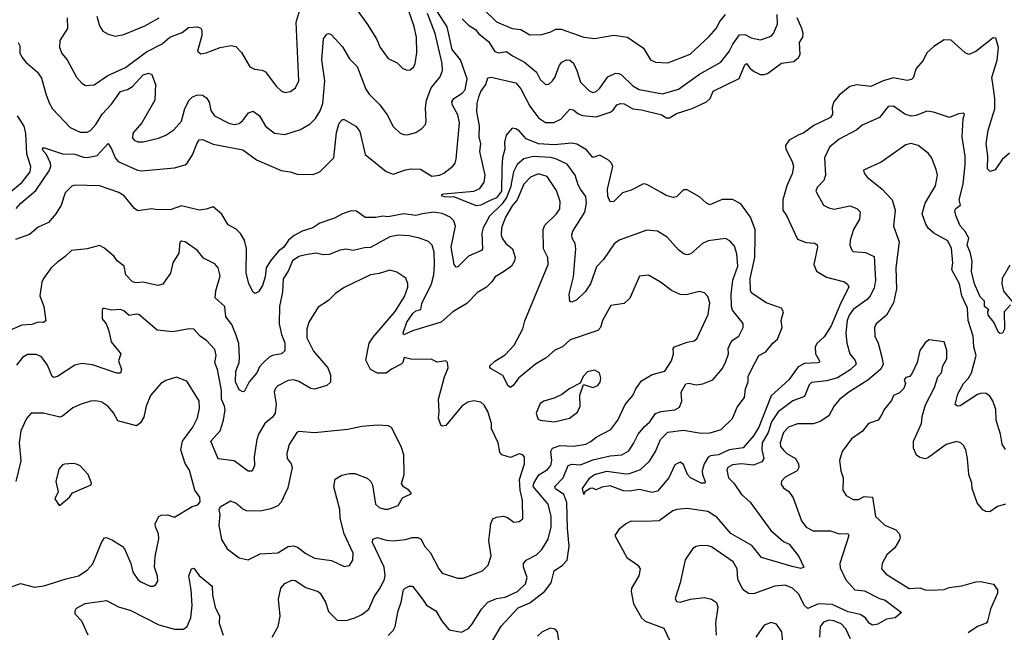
# Model space of a CAD drawing. Extents: x 1690054 to 1842981, y 782881 to 914114.
# Tile 443 of 656: x 1784779 to 1790408, y 798722 to 802225. Entities that reach past the tile are written whole.
import ezdxf

# ---------------------------------------------------------------- set-up
doc = ezdxf.new("R2010")
doc.units = 0

msp = doc.modelspace()

# ---------------------------------------------------------------- linework, layer by layer
at = {"layer": '0CON10XD'}
for points in [[(1785051.2, 802235), (1785052.1, 802175), (1785008.5, 802105), (1785007.5, 802065), (1785020.9, 802030.9), (1785051.4, 801995), (1785105, 801896), (1785135, 801860.8), (1785155, 801848.1), (1785205, 801851.9), (1785282.9, 801905), (1785385, 801951.3), (1785505, 802041.8), (1785593.4, 802086.6), (1785637.8, 802125), (1785708.6, 802151.4), (1785745, 802180), (1785795, 802184.6), (1785815, 802175.4), (1785820, 802165), (1785821.2, 802135), (1785796.2, 802045), (1785815, 802028.8), (1785845, 802034.4), (1785925, 802065.5), (1785987.7, 802077.7), (1786015, 802072), (1786047.1, 802037.1), (1786094.4, 801954.4), (1786121.1, 801941.1), (1786165, 801935.6), (1786185, 801925.7), (1786245, 801844.2), (1786275, 801817.5), (1786295, 801809.2), (1786326.8, 801813.2), (1786356, 801835), (1786374.4, 801875.6), (1786359.8, 802210.2), (1786394.2, 802325.8)], [(1786665, 802342), (1786768.1, 802198.1), (1786818.6, 802115), (1786840, 802065), (1786885, 802002.5), (1786938, 801978), (1786968.8, 801945), (1786995, 801935.8), (1787011.7, 801938.3), (1787032, 801955), (1787040.8, 801975), (1787050, 802035), (1787047.2, 802125), (1787033.8, 802185), (1786982.3, 802335)], [(1787353.7, 802363.7), (1787505, 802212.1), (1787595, 802174), (1787645, 802168), (1787695, 802137.9), (1787765, 802139.5), (1787815.3, 802154.7), (1787845, 802169.6), (1787875, 802170.7), (1788005, 802125.5), (1788065, 802117.1), (1788175.4, 802135.4), (1788253.3, 802125), (1788345, 802061.1), (1788384.7, 801994.7), (1788415, 801981.1), (1788485, 801978.5), (1788611.9, 802028.1), (1788721.2, 802128.8), (1788760.4, 802175), (1788781.5, 802215), (1788814.5, 802255)], [(1784759.5, 801145), (1784785.6, 801175), (1784871.3, 801248.7), (1784948.8, 801361.2), (1784956.9, 801385), (1784955.9, 801405), (1784933.5, 801453.5), (1784912.9, 801475), (1784910, 801485), (1784915, 801493.3), (1785025, 801457.8), (1785095.2, 801455.2), (1785145, 801437.7), (1785165, 801437.3), (1785221.5, 801448.5), (1785285, 801516.2), (1785305, 801487.1), (1785325.7, 801435.7), (1785343.2, 801413.2), (1785453.5, 801363.5), (1785475, 801360.3), (1785665, 801377.3), (1785725, 801394.5), (1785737.8, 801405), (1785767.3, 801452.7), (1785791.5, 801515), (1785805, 801538), (1785825, 801540.6), (1785885, 801513.5), (1786055, 801481.1), (1786132.9, 801422.9), (1786275, 801362.7), (1786325, 801355.6), (1786365, 801341.8), (1786455, 801339.4), (1786495, 801355.5), (1786576.2, 801435), (1786589.6, 801580.4), (1786606.1, 801633.9), (1786625, 801654), (1786635, 801654), (1786702, 801615), (1786724.3, 801585), (1786755, 801453.5), (1786875, 801356.4), (1786915, 801341.2), (1786985, 801366.9), (1787018.3, 801371.7), (1787070.6, 801370.6), (1787135, 801330), (1787180, 801335), (1787205, 801346.4), (1787255, 801387.1), (1787268.5, 801405), (1787275, 801427.5), (1787293.8, 801635), (1787285, 801680.8), (1787254.5, 801735), (1787249.5, 801755), (1787261.1, 801775), (1787309.5, 801805), (1787326.8, 801823.2), (1787336.7, 801886.7), (1787298.8, 801995), (1787252, 802055), (1787223.4, 802183.4), (1787164, 802275)], [(1784770.6, 802095), (1784781.1, 802075), (1784780.4, 802035), (1784791, 802011), (1784815, 801981.1), (1784880.8, 801925), (1784905, 801891.2), (1784930.8, 801795), (1784949.2, 801745), (1784967.8, 801715), (1785067.5, 801607.5), (1785125, 801581.8), (1785165, 801581.5), (1785185, 801590.6), (1785215, 801624.5), (1785250.8, 801685), (1785305, 801742.5), (1785355.3, 801814.7), (1785395, 801825.3), (1785425, 801841.8), (1785485, 801909.4), (1785515, 801918.6), (1785535, 801912), (1785556.4, 801855), (1785551.1, 801765), (1785478.5, 801635), (1785426.5, 801575), (1785425, 801547.5), (1785434.2, 801535), (1785455, 801525.7), (1785485, 801525.7), (1785572.7, 801547.3), (1785615.5, 801564.5), (1785660, 801595), (1785704.7, 801645.3), (1785723.5, 801716.5), (1785748.9, 801765), (1785766.9, 801783.1), (1785795.8, 801794.2), (1785825, 801792.8), (1785848.1, 801778.1), (1785863.2, 801753.2), (1785873, 801705), (1785893.9, 801675), (1785975, 801632.5), (1786005, 801625.5), (1786035, 801631.1), (1786055, 801648.1), (1786087.6, 801692.4), (1786115, 801701.9), (1786150, 801675), (1786185.6, 801615), (1786236.2, 801576.2), (1786295, 801567.5), (1786385, 801597.1), (1786440.7, 801629.3), (1786470.2, 801659.8), (1786496.7, 801703.3), (1786513.2, 801745), (1786523.7, 801875), (1786506.2, 801995), (1786517.1, 802115), (1786535, 802141.2), (1786545, 802146.2), (1786560.3, 802140.3), (1786625, 802068.6), (1786665, 802000.6), (1786707.8, 801957.8), (1786758.3, 801828.3), (1786778, 801798), (1786838.8, 801738.8), (1786879.9, 801679.9), (1786914.1, 801614.1), (1786955, 801575.7), (1786975, 801567.8), (1786995, 801566.7), (1787045, 801579.4), (1787077.9, 801602.1), (1787098.5, 801625), (1787103.2, 801645), (1787098.6, 801718.6), (1787104.8, 801765.2), (1787131.5, 801835), (1787182.9, 801897.1), (1787196.9, 801935), (1787194.7, 801975), (1787154.7, 802145.3), (1787110.3, 802259.7)], [(1787309.3, 802229.3), (1787345, 802192.5), (1787385, 802169.2), (1787405, 802144.6), (1787460.1, 802100.1), (1787495, 802043.2), (1787515.8, 802035.8), (1787563.3, 802043.3), (1787597.6, 802017.6), (1787665, 801982.7), (1787733.1, 801925), (1787755, 801883.3), (1787785, 801853.3), (1787805, 801856.2), (1787825, 801874.2), (1787839.5, 801895), (1787864.7, 801965.3), (1787878.6, 801981.4), (1787905, 801994.4), (1787925, 801993.1), (1787945, 801975.6), (1787965.3, 801935), (1787985, 801867.5), (1788035, 801818.1), (1788055, 801807.5), (1788075, 801814.2), (1788095, 801832.5), (1788141.9, 801898.1), (1788185, 801918.1), (1788205, 801917.8), (1788220.2, 801910.2), (1788285, 801847.1), (1788320, 801825), (1788455, 801801.6), (1788545, 801826.8), (1788665, 801913.2), (1788787.9, 801982.1), (1788835, 802042.2), (1788855.3, 802085), (1788895, 802137.9), (1788925, 802139.1), (1788961.2, 802121.2), (1789015, 802110), (1789075, 802130.9), (1789089.1, 802145), (1789111.2, 802198.8), (1789108.8, 802255)], [(1785220, 802245), (1785235, 802188.8), (1785255, 802160), (1785285, 802142), (1785325, 802131.4), (1785375, 802140.6), (1785495, 802188.9), (1785577.1, 802235)], [(1787873.9, 801656.1), (1787925, 801713.5), (1787945, 801710), (1787969.2, 801689.2), (1787996.2, 801676.2), (1788075, 801670), (1788155, 801695.3), (1788171.8, 801708.2), (1788192.3, 801737.7), (1788215, 801745.3), (1788235, 801743.4), (1788285, 801714.7), (1788335, 801709.5), (1788451.1, 801681.1), (1788475, 801662.8), (1788495, 801662.6), (1788535, 801688.7), (1788624, 801716), (1788705.6, 801755), (1788726.5, 801775), (1788744.7, 801815.3), (1788892.1, 801887.9), (1788925, 801966.7), (1788935, 801974.2), (1788955.3, 801945.3), (1788977.7, 801927.7), (1789011.7, 801911.7), (1789035, 801910.9), (1789055, 801917.5), (1789135, 801976.4), (1789205, 801985.4), (1789232.2, 802007.8), (1789240.9, 802025), (1789237.8, 802095), (1789255.8, 802124.2), (1789257.5, 802145), (1789250.8, 802175), (1789223.7, 802235)], [(1790438.5, 801461.5), (1790395.5, 801424.5), (1790355, 801366.2), (1790326.4, 801356.4), (1790312.5, 801372.5), (1790313.5, 801446.5), (1790303.8, 801515), (1790315, 801593.3), (1790354.7, 801715), (1790354, 801775), (1790341.7, 801858.3), (1790336.1, 801895), (1790366.6, 801993.4), (1790375.6, 802065), (1790358.8, 802118.8), (1790345, 802120), (1790245, 802043.1), (1790205, 802025.7), (1790185, 802035.6), (1790105, 802106.9), (1790065, 802109.1), (1790005, 802070.6), (1789965.8, 802035), (1789945, 801991.2), (1789904, 801946), (1789887.5, 801892.5), (1789878.2, 801881.8), (1789852.7, 801877.3), (1789775, 801891.6), (1789715, 801875.3), (1789645, 801842.3), (1789565, 801852.7), (1789525, 801841.9), (1789465, 801793.3), (1789433.9, 801755), (1789423.8, 801725), (1789426.4, 801685), (1789414.7, 801665.3), (1789319.4, 801620.6), (1789262.3, 801577.7), (1789228.8, 801565), (1789178, 801535), (1789158, 801505), (1789159.2, 801485), (1789195, 801413.8), (1789202.2, 801385), (1789195, 801343.3), (1789164.6, 801275.4), (1789142.5, 801195), (1789142.5, 801135), (1789163.3, 801105), (1789225, 800970.4), (1789275, 800951.5), (1789325, 800947.7), (1789337.9, 800937.9), (1789340, 800925), (1789319.3, 800825), (1789335, 800786.4), (1789392.2, 800752.2), (1789495.2, 800725.2), (1789512.4, 800712.4), (1789519.2, 800695), (1789473.3, 800605), (1789418.4, 800475), (1789378.6, 800411.4), (1789339.1, 800375), (1789326.5, 800355), (1789329.6, 800315), (1789351.1, 800275), (1789350, 800265), (1789342.7, 800262.7), (1789265, 800258.3), (1789229.3, 800240.7), (1789175.4, 800165), (1789075, 800073.7), (1789005, 799894.7), (1788975, 799846.1), (1788915, 799776.7), (1788835, 799765.3), (1788775, 799737.2), (1788729.4, 799730.6), (1788715, 799722.7), (1788691.9, 799685), (1788681.3, 799645), (1788682.9, 799625), (1788698.6, 799585), (1788695.8, 799574.2), (1788675, 799574.5), (1788615, 799605.4), (1788598, 799625), (1788575, 799682), (1788554.3, 799695.7), (1788525, 799678.8), (1788490, 799605), (1788425, 799528.9), (1788395, 799521.5), (1788322.2, 799537.8), (1788265, 799528), (1788231, 799531), (1788155, 799560), (1788107.7, 799552.3), (1788075, 799537.5), (1788056.7, 799546.7), (1788040, 799545), (1788010, 799525), (1788005, 799510), (1787996.2, 799545), (1788038.1, 799605), (1788066.2, 799625), (1788136.6, 799643.4), (1788245, 799627.8), (1788265, 799629.4), (1788327.9, 799652.1), (1788379.8, 799700.2), (1788414.7, 799755.3), (1788443.2, 799825), (1788485, 799866.2), (1788575, 799877.1), (1788675, 799860), (1788726.9, 799863.1), (1788789.4, 799880.6), (1788853.9, 799945), (1788881.5, 800008.5), (1788922.9, 800065), (1788929.5, 800115), (1788943.5, 800155), (1788944.6, 800185), (1788967.6, 800232.4), (1789004.4, 800305), (1789045, 800325.9), (1789084.4, 800375.6), (1789111.7, 800398.3), (1789139, 800465), (1789133.1, 800505), (1789146.8, 800555), (1789135, 800575.6), (1789046.7, 800606.7), (1788965, 800661.5), (1788956.9, 800675), (1788954.8, 800745), (1788982.5, 800865), (1788984.7, 800985.3), (1788983.3, 801025), (1788957.8, 801095), (1788901.1, 801171.1), (1788855, 801197.5), (1788795, 801197.1), (1788725, 801166.7), (1788705, 801175.6), (1788665, 801211.8), (1788595, 801251.1), (1788575, 801252), (1788535, 801212.5), (1788515, 801207.1), (1788475, 801218.6), (1788446.7, 801236.7), (1788365, 801283.3), (1788345, 801286.5), (1788275, 801249.3), (1788225.8, 801234.2), (1788175, 801186), (1788155, 801183.3), (1788141.4, 801215), (1788140, 801255), (1788170, 801385), (1788163.1, 801405), (1788145, 801421.8), (1788095, 801450.9), (1788055, 801435.8), (1788019.8, 801479.8), (1787965, 801512.8), (1787935, 801519), (1787835, 801508.5), (1787745, 801514.1), (1787675, 801542.9), (1787635, 801588.9), (1787615, 801600.8), (1787595, 801604), (1787560, 801565), (1787550, 801525), (1787552.5, 801485), (1787539.3, 801435), (1787535.2, 801375), (1787533, 801245), (1787505, 801206.1), (1787469.9, 801190.1), (1787415, 801163.8), (1787390.9, 801160.9), (1787261.1, 801211.1), (1787215, 801209.4), (1787192.5, 801215), (1787192.5, 801225), (1787205, 801228.2), (1787376.4, 801243.6), (1787410, 801260), (1787435, 801296.2), (1787439.5, 801335), (1787410.2, 801470.2), (1787415.4, 801514.6), (1787405.4, 801555), (1787408.5, 801618.5), (1787392.3, 801697.7), (1787394.6, 801745), (1787404, 801784), (1787415.3, 801815), (1787444.7, 801855), (1787455, 801892), (1787475.5, 801895.5), (1787615, 801864.5), (1787645, 801830), (1787695, 801730.4), (1787744.4, 801664.4), (1787785, 801635.9), (1787832.8, 801637.2), (1787873.9, 801656.1)], [(1790443.8, 800595), (1790406.4, 800553.6), (1790410, 800455), (1790398.3, 800431.7), (1790385, 800430), (1790375, 800436.7), (1790348.8, 800495), (1790315.6, 800535), (1790314.3, 800555.7), (1790320, 800565), (1790295.6, 800585), (1790294.1, 800615), (1790270.9, 800640.9), (1790237.1, 800715), (1790220.5, 800785), (1790224.1, 800844.1), (1790212.8, 800895), (1790196.2, 800935), (1790206, 800975), (1790185, 801012.8), (1790156.3, 801046.3), (1790131, 801105), (1790125.9, 801134.1), (1790130.8, 801145), (1790157.5, 801165), (1790149.6, 801195), (1790173.8, 801285), (1790183.6, 801395), (1790184.7, 801445), (1790167.9, 801555), (1790172.7, 801657.3), (1790180, 801685), (1790175, 801690), (1790146.4, 801686.4), (1790095, 801666), (1790004.2, 801695.8), (1789965, 801701.1), (1789903.7, 801676.3), (1789875, 801673.3), (1789840, 801685), (1789775, 801730.8), (1789745, 801727.5), (1789694.5, 801665.5), (1789595, 801621.4), (1789565, 801594.4), (1789465, 801541.8), (1789408.8, 801495), (1789380.8, 801435), (1789385.4, 801335), (1789376.4, 801305), (1789338.1, 801265), (1789331.1, 801245), (1789374.7, 801164.7), (1789405, 801148.2), (1789435, 801140.8), (1789525, 801159.5), (1789565, 801145.8), (1789585, 801126.7), (1789581.1, 801085), (1789545.6, 801025), (1789526.9, 800965), (1789526, 800935), (1789536.2, 800906.2), (1789545, 800900), (1789615, 800894.4), (1789665, 800870), (1789671.8, 800735), (1789665, 800690), (1789641.3, 800645), (1789624.5, 800625), (1789545, 800567.3), (1789521.2, 800535), (1789509.2, 800505), (1789501.6, 800435), (1789507.1, 800375), (1789524.4, 800315), (1789555.4, 800275.4), (1789560.9, 800255), (1789527.7, 800222.3), (1789455, 800176.9), (1789391, 800159), (1789305, 800150), (1789292.8, 800137.2), (1789265, 800070.6), (1789200, 800045), (1789115, 799982.1), (1789078.1, 799925), (1789057.5, 799865), (1789023, 799805), (1789021.1, 799765), (1789032.9, 799715), (1789022.4, 799697.6), (1788975, 799677.1), (1788905, 799684.7), (1788855, 799678.7), (1788827.8, 799665), (1788821.1, 799648.9), (1788831.5, 799605), (1788861.1, 799575), (1788905, 799510.6), (1788955, 799466.9), (1789072.7, 799305), (1789145, 799242.1), (1789178.2, 799225), (1789233.5, 799155), (1789261.2, 799095), (1789245, 799087.1), (1789195, 799098.1), (1789019.3, 799149.3), (1788965, 799217.7), (1788845, 799286.3), (1788765, 799381.1), (1788712.4, 799412.4), (1788595, 799428.9), (1788535.5, 799424.5), (1788513, 799417), (1788435, 799359.5), (1788354.7, 799354.7), (1788275, 799358), (1788245, 799342.5), (1788205, 799310), (1788182.2, 799275), (1788250.2, 799150.2), (1788313.8, 799105), (1788326.2, 799085), (1788319.2, 799045), (1788277.5, 798975), (1788274.4, 798955), (1788287.5, 798885), (1788334.6, 798805), (1788355.8, 798785.8), (1788461.4, 798745), (1788508.8, 798645)], [(1784689.8, 801210.2), (1784793.3, 801295), (1784840, 801355), (1784843.5, 801385), (1784821.1, 801455), (1784814.1, 801574.1), (1784804.6, 801615), (1784767.8, 801675)], [(1790415, 799766.7), (1790395, 799797.5), (1790386.5, 799855), (1790361.8, 799935), (1790360.6, 799995), (1790343.3, 800045), (1790325, 800072.9), (1790305, 800087.1), (1790278.6, 800088.6), (1790255, 800081.8), (1790155, 800017.5), (1790140, 800015), (1790126.7, 800025), (1790142.2, 800085), (1790174.7, 800145), (1790203.8, 800175), (1790221.4, 800205), (1790246.8, 800305), (1790234.2, 800355), (1790230.9, 800415), (1790200.8, 800505), (1790196.8, 800575), (1790164.7, 800645), (1790151.7, 800715), (1790108.8, 800795), (1790114, 800835), (1790106.7, 800916.7), (1790085, 800959.5), (1790005.7, 801005), (1789975, 801030), (1789960, 801055), (1789939.1, 801115), (1789956.4, 801175), (1790015.6, 801275), (1790025.6, 801335), (1790018.6, 801368.6), (1789993.5, 801433.5), (1789972.1, 801462.1), (1789915, 801506), (1789875, 801517.5), (1789845, 801509.2), (1789705, 801410.8), (1789603.3, 801365), (1789606.4, 801346.4), (1789623.8, 801325), (1789707.4, 801257.4), (1789767.8, 801195), (1789783.5, 801135), (1789774.4, 801045), (1789807.9, 800955), (1789788.9, 800805), (1789791.5, 800685), (1789775.5, 800605), (1789734, 800535), (1789675.8, 800485), (1789665.6, 800465), (1789667.5, 800415), (1789686.7, 800375), (1789708.9, 800295), (1789715.3, 800255), (1789703.2, 800226.8), (1789627.1, 800162.9), (1789520, 800095), (1789466.7, 800053.3), (1789435, 800016.2), (1789405, 799959.4), (1789355, 799927.1), (1789315.9, 799914.1), (1789225, 799913.3), (1789174.7, 799895.3), (1789145.8, 799864.2), (1789127.1, 799805), (1789129.1, 799785), (1789145, 799763.8), (1789165, 799743.8), (1789214.4, 799715), (1789232.2, 799685), (1789234.3, 799665), (1789224.4, 799645.6), (1789155, 799608.8), (1789134.3, 799585.7), (1789132.7, 799567.3), (1789145, 799548), (1789176.4, 799526.4), (1789201.1, 799491.1), (1789248.8, 799358.8), (1789275, 799324), (1789315, 799302.9), (1789415, 799302.9), (1789465, 799285.5), (1789513.8, 799286.2), (1789518.8, 799275), (1789467.3, 799115), (1789470.6, 799090.6), (1789501.7, 799021.7), (1789554.2, 798965), (1789609.6, 798959.6), (1789695, 798914.4), (1789726.2, 798905), (1789806.1, 798846.1), (1789820, 798835), (1789784.4, 798805.6), (1789733.8, 798796.2), (1789685, 798769.4), (1789655, 798762.5), (1789635, 798774), (1789613.9, 798803.9), (1789583.4, 798823.4), (1789515, 798839.8), (1789425, 798880), (1789345, 798883.9), (1789285, 798857.5), (1789265.8, 798875.8), (1789232.1, 798942.1), (1789197.5, 798975), (1789155, 798992.1), (1789096.7, 798985), (1788975, 798941.4), (1788945, 798944.3), (1788915.8, 798965), (1788893.8, 799005), (1788885.5, 799025), (1788881.5, 799085), (1788858.6, 799125), (1788735, 799210), (1788715, 799216.5), (1788672.6, 799217.4), (1788646.6, 799213.4), (1788628, 799202), (1788583.7, 799136.3), (1788555.4, 799004.6), (1788526, 798915), (1788535, 798898.8), (1788555, 798894.5), (1788615, 798911.8), (1788695, 798921.4), (1788735, 798912), (1788762.3, 798892.3), (1788770, 798865), (1788756.5, 798775), (1788760.6, 798705)], [(1788682.5, 800945), (1788616.7, 800885), (1788595, 800880), (1788575, 800886.2), (1788545, 800908), (1788480.9, 800980.9), (1788425, 801016.2), (1788365, 801021.9), (1788206, 800964), (1788177, 800943), (1788116.1, 800853.9), (1788077.6, 800812.4), (1788041.8, 800715), (1788011.2, 800668.8), (1787965, 800622.5), (1787935, 800610), (1787925, 800612.5), (1787920, 800655), (1787945.3, 800754.7), (1787959.5, 800915), (1787954.2, 800944.2), (1787937.1, 800975), (1787936.4, 800995), (1787941.5, 801015), (1788010.3, 801125), (1788020.6, 801175), (1788015, 801214), (1787985.9, 801255.9), (1787971.3, 801281.3), (1787954.6, 801335), (1787909, 801399), (1787848.1, 801428.1), (1787815, 801436.7), (1787715, 801441.6), (1787661.7, 801428.3), (1787623.4, 801396.6), (1787603.3, 801355), (1787584.3, 801265), (1787562.6, 801207.4), (1787538, 801172), (1787465, 801101.3), (1787428.2, 801035), (1787421.1, 801005), (1787424.6, 800915.4), (1787419.5, 800905), (1787345, 800873.3), (1787285, 800810.8), (1787275, 800810), (1787264, 800824), (1787246.5, 800925), (1787270.7, 801045), (1787261.5, 801075), (1787240.8, 801095), (1787195, 801116), (1787145, 801124.1), (1787082.5, 801115), (1787045, 801104.7), (1786975.3, 801115.3), (1786885, 801097), (1786855, 801101.2), (1786815, 801093.8), (1786755, 801094.5), (1786705, 801129.5), (1786675, 801131.1), (1786625, 801115.3), (1786579.9, 801090.1), (1786495, 801062.1), (1786455, 801033.8), (1786395, 801014.7), (1786348.6, 800991.4), (1786315.5, 800965), (1786288.8, 800925), (1786259.4, 800900.6), (1786213.2, 800846.8), (1786187.9, 800805), (1786182.3, 800755), (1786168.1, 800705), (1786145, 800668.8), (1786125, 800660), (1786115, 800667.5), (1786090, 800715), (1786075, 800777.5), (1786076.5, 800916.5), (1786064.7, 800964.7), (1786042, 801002), (1786016.4, 801026.4), (1785971.2, 801051.2), (1785956, 801076), (1785935, 801113.1), (1785885, 801155.5), (1785845, 801141.1), (1785805, 801136), (1785705, 801160), (1785645, 801139.2), (1785565, 801137.5), (1785535, 801143.6), (1785455, 801131.4), (1785435.8, 801145), (1785376.8, 801216.8), (1785345.8, 801235.8), (1785235, 801273.8), (1785095, 801278.9), (1785076.9, 801273.1), (1785040, 801235), (1785015.8, 801164.2), (1784985.5, 801115), (1784945, 801066), (1784885, 801038.6), (1784835, 800997.1), (1784755, 800968.8)], [(1787082.2, 798912.2), (1787105, 798876.4), (1787159.2, 798845), (1787195, 798782.9), (1787235, 798736), (1787305, 798722), (1787345, 798744.3), (1787365, 798765.7), (1787419.1, 798855), (1787455.3, 798894.7), (1787505, 798915.4), (1787555, 798922.5), (1787625, 798954.7), (1787671.1, 798998.9), (1787681.2, 799035), (1787659.1, 799095), (1787659.4, 799115), (1787674.3, 799135), (1787734.7, 799165.3), (1787764.1, 799195.9), (1787800.4, 799255), (1787816.9, 799325), (1787817.6, 799385), (1787800.7, 799455), (1787714.8, 799555.2), (1787719, 799575), (1787748, 799622), (1787796.9, 799653.1), (1787815.2, 799674.8), (1787821.9, 799705), (1787816.6, 799755), (1787825.7, 799774.3), (1787869.2, 799790.8), (1787945, 799786.7), (1788015, 799798.1), (1788045, 799813.1), (1788075, 799838.2), (1788158.5, 799881.5), (1788198.2, 799935), (1788241.1, 800025), (1788285.5, 800075), (1788301.5, 800115), (1788335, 800159.4), (1788394.6, 800195.4), (1788466.7, 800215), (1788505, 800274), (1788516.5, 800313.5), (1788514.6, 800345), (1788522.5, 800355), (1788595, 800381.8), (1788635, 800388.1), (1788649.8, 800400.2), (1788715, 800540), (1788724.4, 800605), (1788712.5, 800642.5), (1788695, 800662.5), (1788665, 800670.8), (1788588.9, 800651.1), (1788555, 800652.9), (1788505, 800675.5), (1788443.2, 800723.2), (1788375, 800764.2), (1788322.7, 800757.3), (1788267.6, 800632.4), (1788235, 800602.9), (1788159.1, 800590.9), (1788111.2, 800505), (1788099.4, 800465), (1788085, 800447.1), (1787925.7, 800395), (1787882.5, 800355), (1787838.5, 800335), (1787788.6, 800291.4), (1787728.5, 800255), (1787631.1, 800175), (1787603.1, 800135), (1787585, 800121.9), (1787571.3, 800131.3), (1787540.7, 800190.7), (1787475, 800229.2), (1787468, 800235), (1787468, 800245), (1787495, 800273.1), (1787555, 800308.9), (1787606.4, 800363.6), (1787655, 800457.5), (1787667.9, 800502.1), (1787801.1, 800825), (1787799.4, 800865), (1787773.6, 800913.6), (1787771.3, 801025), (1787780.9, 801049.1), (1787848.2, 801115), (1787866.8, 801143.2), (1787868.2, 801185), (1787847.9, 801247.9), (1787795, 801328.9), (1787745, 801343.2), (1787699.4, 801325), (1787661.3, 801285), (1787624.1, 801195), (1787595, 801160), (1787555.8, 801095), (1787534.7, 801035), (1787531.4, 800995), (1787537.5, 800975), (1787557.8, 800945), (1787596.2, 800915), (1787611.1, 800865), (1787607.8, 800845), (1787590, 800815), (1787545, 800782.2), (1787497.5, 800755), (1787479.4, 800725), (1787448.9, 800695), (1787395.7, 800665), (1787335, 800601.1), (1787255, 800553.8), (1787189.4, 800495), (1787024.1, 800445.9), (1786975, 800422), (1786971.4, 800435), (1786993.5, 800495), (1787026.2, 800545), (1787045, 800560), (1787071.8, 800568.2), (1787077.6, 800602.4), (1787133.5, 800715), (1787147.5, 800765), (1787150.9, 800825), (1787148.4, 800895), (1787138.2, 800935), (1787115.9, 800955.9), (1787065, 800974.7), (1787005, 800989.1), (1786945, 800993.2), (1786895, 800984), (1786785, 800922.7), (1786750.9, 800920.9), (1786685, 800905.6), (1786645, 800912.5), (1786612.2, 800907.8), (1786548.3, 800881.7), (1786515, 800881.1), (1786475, 800890.4), (1786415, 800880.8), (1786375, 800870), (1786338.4, 800845), (1786315, 800786.9), (1786286.3, 800743.7), (1786281.2, 800668.8), (1786264.7, 800585), (1786263.6, 800486.4), (1786276.8, 800425), (1786295, 800376.2), (1786295, 800332), (1786276.7, 800313.3), (1786225, 800305.4), (1786205, 800295.6), (1786169.5, 800260.5), (1786150.8, 800239.2), (1786134.5, 800205), (1786091.4, 800155), (1786065, 800100), (1786055, 800096.2), (1786035, 800108), (1786014.1, 800155), (1786014.7, 800215), (1786033.6, 800265), (1786036.7, 800293.3), (1786032.9, 800372.9), (1786014.7, 800425), (1785991.8, 800481.8), (1785958.8, 800525), (1785952.9, 800585), (1785897.3, 800635), (1785901.2, 800675), (1785925, 800760), (1785915, 800806.2), (1785895, 800829.2), (1785830.9, 800860.9), (1785795.5, 800905.5), (1785725, 800954), (1785705, 800958), (1785695, 800952.5), (1785689.8, 800890.2), (1785655.8, 800835), (1785641.4, 800775), (1785597.1, 800712.9), (1785570, 800705), (1785485.5, 800724.5), (1785445, 800720.8), (1785425, 800726.2), (1785385.4, 800765.4), (1785377.5, 800815), (1785336.9, 800845), (1785320, 800870), (1785265, 800918), (1785235, 800933.8), (1785165, 800914.3), (1785075, 800905.6), (1785039.5, 800870.5), (1784995, 800838.8), (1784959.2, 800805), (1784915.4, 800744.6), (1784906.7, 800723.3), (1784895.5, 800645), (1784917.3, 800585), (1784928, 800502), (1784916.3, 800493.7), (1784885, 800494.3), (1784848.9, 800481.1), (1784791.4, 800478.6), (1784735, 800452.9)], [(1787475.9, 798664.1), (1787532.1, 798757.9), (1787628.9, 798861.1), (1787695, 798890.3), (1787779.3, 798955), (1787816.9, 799005), (1787835, 799072.9), (1787883.1, 799105), (1787910, 799135), (1787920.5, 799215), (1787911.3, 799315), (1787908.1, 799465), (1787889.9, 799509.9), (1787842.3, 799542.3), (1787839.2, 799555), (1787886.8, 799605), (1787914.3, 799675.7), (1787935, 799683.4), (1787985, 799679.5), (1788055, 799707.8), (1788155, 799731.1), (1788222.4, 799737.6), (1788260.8, 799759.2), (1788288.5, 799801.5), (1788315.3, 799854.7), (1788350.4, 799899.6), (1788380.9, 799925), (1788415, 799972.2), (1788445.6, 799984.4), (1788525, 799994.3), (1788551.2, 800008.8), (1788565.6, 800044.4), (1788560.5, 800095), (1788588.3, 800141.7), (1788605, 800145.7), (1788647.1, 800137.1), (1788685, 800141.8), (1788741.4, 800165), (1788795, 800229.2), (1788814.6, 800265), (1788831.1, 800315), (1788829.6, 800345), (1788845, 800379.4), (1788858.1, 800395), (1788890, 800415), (1788915.5, 800464.5), (1788915, 800488), (1788855, 800564.5), (1788847.8, 800585), (1788846.5, 800655), (1788856.1, 800735), (1788884.1, 800815), (1788878.2, 800885), (1788865, 800929.2), (1788839.5, 800959.5), (1788815, 800972.9), (1788715, 800960.5), (1788682.5, 800945)], [(1786222.2, 798695), (1786256.4, 798755), (1786268.9, 798815), (1786258.6, 798911.4), (1786272.5, 798975), (1786295, 799000.8), (1786335, 799019.4), (1786355, 799018.9), (1786415, 798978.2), (1786485.8, 798955), (1786498.1, 798945), (1786528.5, 798895), (1786545, 798840), (1786595, 798791.4), (1786645, 798790), (1786695, 798804.5), (1786735, 798823.1), (1786774.5, 798855), (1786806.4, 798925), (1786842.6, 798977.4), (1786864.1, 799025.9), (1786867.8, 799045), (1786862.9, 799095), (1786797.1, 799235), (1786797.5, 799255), (1786825, 799264.4), (1786875, 799249.3), (1786915.3, 799245.3), (1786985, 799252.1), (1787023.4, 799263.4), (1787055, 799264.5), (1787073.8, 799253.8), (1787094.4, 799215), (1787127.3, 799177.3), (1787174.6, 799084.6), (1787195, 799060.8), (1787281.3, 799031.3), (1787315, 799031.9), (1787425, 799073.1), (1787457.8, 799105), (1787475, 799160), (1787461.3, 799245), (1787472.7, 799345), (1787485, 799370.8), (1787505, 799380), (1787545.4, 799385.4), (1787568.5, 799378.5), (1787605, 799352), (1787635, 799356), (1787655, 799371.2), (1787653.6, 799475), (1787639.6, 799535), (1787637.5, 799595), (1787665.7, 799685.7), (1787665, 799722.5), (1787655, 799736), (1787635, 799742), (1787585, 799720.8), (1787535.8, 799735.8), (1787525, 799752.5), (1787515.4, 799805.4), (1787477.1, 799885), (1787476.2, 799915), (1787455, 799983.8), (1787435, 800021.2), (1787415, 800038), (1787375, 800045.8), (1787342, 800038), (1787307.5, 800015), (1787215, 799904), (1787195, 799900), (1787186.4, 799906.4), (1787173, 799947), (1787177.5, 799985), (1787174.2, 800055), (1787207.3, 800182.7), (1787228.1, 800235), (1787226, 800265), (1787215, 800273.3), (1787166.4, 800266.4), (1787135, 800281.2), (1787015, 800284.4), (1786977, 800293), (1786970, 800265), (1786960, 800255), (1786904, 800226), (1786875, 800202.9), (1786825, 800203.1), (1786785.3, 800225.3), (1786758.7, 800278.7), (1786777.6, 800375), (1786800.3, 800409.7), (1786925, 800555.5), (1786978.4, 800641.6), (1786998.2, 800695), (1786998.5, 800715), (1786987.4, 800747.4), (1786935, 800781.9), (1786895, 800793.1), (1786835, 800772.7), (1786785, 800766.2), (1786635, 800693.6), (1786585, 800658.5), (1786545, 800618.6), (1786485, 800581.4), (1786431.8, 800495), (1786420.8, 800455), (1786420.8, 800405), (1786458.5, 800328.5), (1786541.4, 800235), (1786555.7, 800195), (1786556.9, 800153.1), (1786535, 800132.5), (1786465, 800112.5), (1786444, 800116), (1786375.4, 800155.4), (1786345, 800165.6), (1786315, 800162.5), (1786255, 800131.4), (1786240, 800115), (1786234.5, 800095), (1786246.2, 800026.2), (1786239.6, 799975), (1786225, 799951.9), (1786180.9, 799915), (1786145, 799855.6), (1786135.7, 799824.3), (1786119.3, 799725), (1786121.5, 799675), (1786107.5, 799642.5), (1786085, 799643.1), (1786005, 799701.5), (1785914.6, 799714.6), (1785871.9, 799815), (1785925.3, 799874.7), (1785945.2, 799934.8), (1785953.8, 799995), (1785951.2, 800015), (1785932.8, 800055), (1785933.3, 800105), (1785910.8, 800225), (1785894.8, 800264.8), (1785902.1, 800305), (1785895, 800338), (1785848.6, 800388.6), (1785811.8, 800415), (1785775, 800454.4), (1785747.6, 800457.6), (1785655, 800439.1), (1785565, 800449.5), (1785459.7, 800539.7), (1785445, 800541.9), (1785405, 800532.5), (1785375, 800560), (1785355, 800566.9), (1785303, 800563), (1785265, 800573.3), (1785255, 800572.5), (1785250, 800565), (1785250, 800515), (1785273.8, 800485), (1785290, 800445), (1785302.4, 800382.4), (1785358, 800315), (1785344.4, 800275), (1785360.9, 800225), (1785356.1, 800203.9), (1785335, 800203.3), (1785195, 800251.8), (1785135, 800258.8), (1785095, 800249.1), (1784995, 800184.6), (1784975, 800178.9), (1784964.4, 800185), (1784938.9, 800248.9), (1784905, 800297.5), (1784875, 800310.6), (1784825, 800310.6), (1784795, 800293.1), (1784760.9, 800249.1)], [(1790439.5, 800820.5), (1790395.7, 800745), (1790394.4, 800715), (1790403.4, 800673.4), (1790451.2, 800615)], [(1790415, 799454.5), (1790368.3, 799441.7), (1790325, 799411.4), (1790302.1, 799412.1), (1790285, 799422), (1790252.8, 799462.8), (1790224.7, 799544.7), (1790221.8, 799575), (1790205.5, 799625), (1790197.9, 799715), (1790188.6, 799765), (1790175, 799790), (1790160, 799805), (1790135, 799812.5), (1790075, 799795.6), (1789975, 799721.8), (1789956, 799714), (1789925, 799721.5), (1789905.8, 799735), (1789889.5, 799775), (1789889.2, 799815), (1789935.3, 799915), (1789937.9, 799955), (1789957.2, 800022.8), (1790008.7, 800121.3), (1790028.1, 800181.9), (1790050, 800205), (1790056.5, 800245), (1790079.6, 800285), (1790078.9, 800335), (1790063.6, 800383.6), (1789976.4, 800393.6), (1789955, 800376.7), (1789925, 800332.5), (1789910, 800265), (1789879.3, 800200.7), (1789865.5, 800184.5), (1789845, 800178.5), (1789835, 800166), (1789842.7, 800145), (1789833.2, 800116.8), (1789808.9, 800091.1), (1789774.5, 800075.5), (1789762.8, 800047.2), (1789720.4, 799995), (1789707.7, 799967.7)], [(1784675, 798961.1), (1784785, 799001.1), (1784865, 798980.9), (1784917.3, 798987.3), (1785045, 799028.5), (1785115.9, 799044.1), (1785165, 799078.2), (1785197.2, 799112.8), (1785246.9, 799235), (1785265, 799261.2), (1785275, 799264.2), (1785309.4, 799249.4), (1785365, 799214.3), (1785379.1, 799199.1), (1785414.3, 799115), (1785426.2, 799065), (1785455, 799023.8), (1785471.2, 799011.2), (1785525, 798986.7), (1785543.6, 798986.4), (1785557.5, 798995), (1785568.8, 799015), (1785567.5, 799042.5), (1785549.2, 799095), (1785553.9, 799156.1), (1785575.5, 799255.5), (1785573.3, 799285), (1785555.9, 799324.1), (1785554.5, 799345), (1785575, 799383.8), (1785589.1, 799390.9), (1785625, 799393.6), (1785665, 799380.6), (1785765, 799442), (1785798.3, 799451.7), (1785811.7, 799468.3), (1785808.8, 799495), (1785780.8, 799535), (1785749.3, 799649.3), (1785726.3, 799686.3), (1785701.1, 799765), (1785711.1, 799815), (1785768.5, 799895), (1785795, 799948.8), (1785806.5, 800003.5), (1785805.6, 800045), (1785735, 800158), (1785675, 800180), (1785615, 800161.2), (1785585.8, 800144.2), (1785528, 800075), (1785503.3, 800015), (1785488.7, 799951.3), (1785470.2, 799919.8), (1785446.9, 799903.1), (1785340.3, 799930.3), (1785316.2, 799976.2), (1785284, 800015), (1785248.7, 800038.7), (1785215, 800045.7), (1785184.1, 800044.1), (1785124.6, 800025.4), (1785084, 800005), (1785025, 799957.1), (1785008.7, 799951.3), (1784915.4, 799975.4), (1784845, 799975.7), (1784817.8, 799945), (1784786.6, 799873.4), (1784777.3, 799805), (1784786.7, 799703.3), (1784758.2, 799585)], [(1787835, 799924.5), (1787923, 799947), (1787968.7, 799981.3), (1787984, 800015), (1787981.7, 800078.3), (1788001.7, 800138.3), (1788055, 800122.5), (1788085, 800133.3), (1788097.7, 800152.3), (1788101.2, 800175), (1788093.3, 800205), (1788065, 800221.2), (1788025, 800211.2), (1788000, 800185), (1787983, 800147), (1787925, 800116), (1787878.3, 800081.7), (1787835, 800061.4), (1787775, 800044.2), (1787755, 800030), (1787732.5, 799975), (1787741.9, 799941.9), (1787755, 799934.3), (1787835, 799924.5)], [(1789707.7, 799967.7), (1789687.5, 799935), (1789631.1, 799915), (1789597.7, 799872.3), (1789535, 799827.8), (1789481.9, 799755), (1789465.6, 799705), (1789473.5, 799645), (1789487.1, 799605), (1789484.2, 799534.2), (1789504, 799505), (1789545, 799482.2), (1789575, 799481.8), (1789607.8, 799497.8), (1789653.8, 799493.8), (1789671.9, 799385), (1789724.3, 799334.3), (1789787.1, 799307.1), (1789807.2, 799287.2), (1789813.1, 799265), (1789809.5, 799250.5), (1789782.5, 799205), (1789737.1, 799165), (1789709.2, 799115), (1789705.8, 799085), (1789732.5, 799055), (1789865, 798972.9), (1789925, 798976.1), (1789955, 798965.5), (1789986.9, 798963.1), (1790065, 798967.3), (1790092.1, 798977.9), (1790165, 798987.8), (1790245, 799011.5), (1790272.9, 799012.9), (1790346.9, 798996.9), (1790370, 798965), (1790368.9, 798945), (1790329.1, 798855), (1790311.4, 798785), (1790303.8, 798775), (1790255.6, 798754.4), (1790200.9, 798719.1)], [(1786635, 799098), (1786665, 799103.8), (1786684.2, 799135), (1786685.8, 799174.2), (1786633.8, 799285), (1786611.2, 799375), (1786608.7, 799425), (1786575.9, 799554.1), (1786583.1, 799596.9), (1786620.5, 799619.5), (1786665, 799630), (1786695, 799630), (1786765, 799604), (1786786.2, 799585), (1786796.2, 799565), (1786814.2, 799455), (1786835, 799436), (1786865, 799425.8), (1786885, 799425.8), (1786943.6, 799446.4), (1786968.3, 799491.7), (1787020, 799515), (1787003.3, 799535), (1786974.3, 799554.3), (1786962.7, 799572.7), (1786977.1, 799625), (1786975, 799737.5), (1786960, 799785), (1786905, 799893.3), (1786885, 799903.3), (1786826.1, 799906.1), (1786735, 799898.8), (1786655, 799882), (1786465, 799862.5), (1786375, 799869.3), (1786363.6, 799865), (1786319.2, 799795), (1786305.8, 799745), (1786309.2, 799715), (1786331.4, 799685), (1786336.7, 799665), (1786312, 799548), (1786275, 799465.7), (1786255, 799444.5), (1786215, 799427.3), (1786155, 799414.6), (1786076.2, 799416.2), (1786056, 799426), (1786015, 799461.2), (1785985, 799471.2), (1785925, 799437.5), (1785917.5, 799425), (1785923.3, 799395), (1785918.8, 799335), (1785933.2, 799253.2), (1785965, 799200), (1786035, 799148.1), (1786085, 799136), (1786155, 799170.6), (1786255, 799176.5), (1786315, 799213.1), (1786345, 799216.9), (1786368, 799208), (1786415, 799172.7), (1786465, 799146.5), (1786561.9, 799131.9), (1786635, 799098)], [(1785005, 799447.5), (1785015, 799452.5), (1785063.3, 799495), (1785081.2, 799518.8), (1785187.5, 799565), (1785190, 799575), (1785170, 799625), (1785125, 799673.3), (1785105, 799683.8), (1785085, 799688), (1785035, 799683.8), (1785025, 799680), (1785004, 799655), (1784986, 799585), (1785000, 799525), (1784980, 799485), (1785005, 799447.5)], [(1785170, 798705), (1785135.5, 798785.5), (1785096, 798826), (1785095.8, 798845), (1785105, 798859.2), (1785153, 798887), (1785275, 798904.3), (1785345, 798867.3), (1785415.7, 798845.7), (1785575, 798764.6), (1785665, 798740.3), (1785715, 798740), (1785736.4, 798755), (1785758, 798805), (1785765.8, 798875), (1785760, 798965), (1785746.4, 799045), (1785761.9, 799085), (1785775, 799089.4), (1785805, 799047.5), (1785879.3, 798985), (1785881.1, 798935), (1785896.8, 798865), (1785920.8, 798815), (1785919.6, 798775), (1785942.5, 798705)], [(1786886, 798704), (1786915, 798732), (1786925.6, 798755), (1786942.3, 798845), (1786960.9, 798895), (1786974.2, 798965), (1786982.2, 798975), (1787005, 798985.9), (1787025.5, 798985.5), (1787082.2, 798912.2)], [(1789144.4, 798645), (1789135.4, 798725.4), (1789105, 798769.2), (1789075, 798777.1), (1789035, 798762.5), (1788987.8, 798695)], [(1789529.6, 798685), (1789501.7, 798741.7), (1789475, 798770.9), (1789432.8, 798787.2), (1789405, 798790.7), (1789375, 798779.6), (1789356.4, 798755), (1789352.1, 798695)], [(1787862.2, 798675), (1787853.1, 798725), (1787839.8, 798739.8), (1787812.5, 798745), (1787765, 798723.5), (1787740.3, 798699.7)]]:
    msp.add_lwpolyline(points, dxfattribs=at)

doc.saveas('drawing.dxf')
